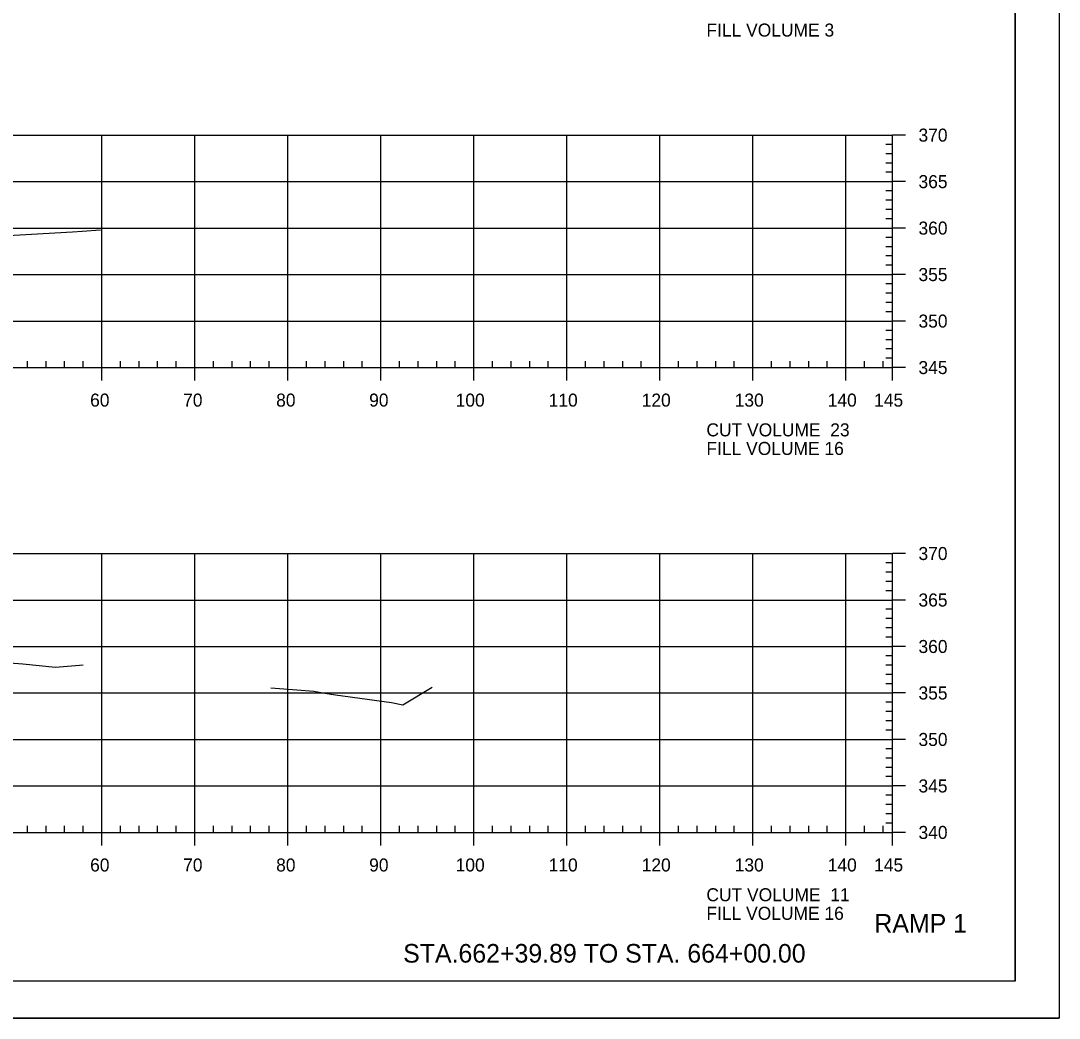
# Model space of a CAD drawing. Extents: x 1359801 to 1362404, y 372415 to 374228.
# Drawn here: x 1360022.6 to 1360134.3, y 373161.3 to 373268.6 of the extents above; entities that cross this region are included whole.
import ezdxf

# ---------------------------------------------------------------- set-up
doc = ezdxf.new("R2010")
doc.units = 0
for name, color, linetype in [('S_DRG_PT_SYM', 7, 'Continuous'), ('S_MAILBOX', 7, 'Continuous'), ('S_PRIMARY_CTL', 7, 'Continuous'), ('S_SHOULDER', 7, 'Continuous'), ('S_SIGN', 7, 'Continuous'), ('S_UTL_PT_SYM', 7, 'Continuous'), ('S_WATER_UTILITIES', 7, 'Continuous')]:
    doc.layers.add(name, color=color, linetype=linetype)

msp = doc.modelspace()

# ---------------------------------------------------------------- linework, layer by layer
at = {"layer": 'S_DRG_PT_SYM'}
for points in [[(1360021.28, 373245.45), (1360028.2, 373245.86), (1360029.23, 373245.94), (1360031.2, 373246.09)], [(1360013.63, 373200.06), (1360022.86, 373199.4), (1360026.36, 373199.05), (1360028.94, 373199.24), (1360029.36, 373199.27)], [(1360049.53, 373196.82), (1360052.32, 373196.59), (1360054.15, 373196.46), (1360055.1, 373196.28), (1360056.48, 373196.05), (1360062.51, 373195.25), (1360063.71, 373195), (1360066.88, 373196.89)]]:
    msp.add_lwpolyline(points, dxfattribs=at)
at = {"layer": 'S_MAILBOX'}
for p, q in [((1359826.35, 373256.26), (1360116.35, 373256.26)), ((1360031.35, 373231.26), (1360031.35, 373256.26)), ((1360041.35, 373231.26), (1360041.35, 373256.26)), ((1360051.35, 373231.26), (1360051.35, 373256.26)), ((1360061.35, 373231.26), (1360061.35, 373256.26)), ((1360071.35, 373231.26), (1360071.35, 373256.26)), ((1360081.35, 373231.26), (1360081.35, 373256.26)), ((1360091.35, 373231.26), (1360091.35, 373256.26)), ((1360101.35, 373231.26), (1360101.35, 373256.26)), ((1360111.35, 373231.26), (1360111.35, 373256.26)), ((1360116.35, 373231.26), (1360116.35, 373256.26)), ((1359826.35, 373251.26), (1360116.35, 373251.26)), ((1359826.35, 373246.26), (1360116.35, 373246.26)), ((1359826.35, 373241.26), (1360116.35, 373241.26)), ((1359826.35, 373236.26), (1360116.35, 373236.26)), ((1359826.35, 373231.26), (1360116.35, 373231.26)), ((1359826.35, 373211.26), (1360116.35, 373211.26)), ((1359826.35, 373211.26), (1360116.35, 373211.26)), ((1360031.35, 373181.26), (1360031.35, 373211.26)), ((1360031.35, 373181.26), (1360031.35, 373211.26)), ((1360041.35, 373181.26), (1360041.35, 373211.26)), ((1360041.35, 373181.26), (1360041.35, 373211.26)), ((1360051.35, 373181.26), (1360051.35, 373211.26)), ((1360051.35, 373181.26), (1360051.35, 373211.26)), ((1360061.35, 373181.26), (1360061.35, 373211.26)), ((1360061.35, 373181.26), (1360061.35, 373211.26)), ((1360071.35, 373181.26), (1360071.35, 373211.26)), ((1360071.35, 373181.26), (1360071.35, 373211.26)), ((1360081.35, 373181.26), (1360081.35, 373211.26)), ((1360081.35, 373181.26), (1360081.35, 373211.26)), ((1360091.35, 373181.26), (1360091.35, 373211.26)), ((1360091.35, 373181.26), (1360091.35, 373211.26)), ((1360101.35, 373181.26), (1360101.35, 373211.26)), ((1360101.35, 373181.26), (1360101.35, 373211.26)), ((1360111.35, 373181.26), (1360111.35, 373211.26)), ((1360111.35, 373181.26), (1360111.35, 373211.26)), ((1360116.35, 373181.26), (1360116.35, 373211.26)), ((1360116.35, 373181.26), (1360116.35, 373211.26)), ((1359826.35, 373206.26), (1360116.35, 373206.26)), ((1359826.35, 373206.26), (1360116.35, 373206.26)), ((1359826.35, 373201.26), (1360116.35, 373201.26)), ((1359826.35, 373201.26), (1360116.35, 373201.26)), ((1359826.35, 373196.26), (1360116.35, 373196.26)), ((1359826.35, 373196.26), (1360116.35, 373196.26)), ((1359826.35, 373191.26), (1360116.35, 373191.26)), ((1359826.35, 373191.26), (1360116.35, 373191.26)), ((1359826.35, 373186.26), (1360116.35, 373186.26)), ((1359826.35, 373186.26), (1360116.35, 373186.26)), ((1359826.35, 373181.26), (1360116.35, 373181.26)), ((1359826.35, 373181.26), (1360116.35, 373181.26))]:
    msp.add_line(p, q, dxfattribs=at)
at = {"layer": 'S_SHOULDER'}
msp.add_line((1359800.95, 373161.28), (1360134.28, 373161.28), dxfattribs=at)
for points in [[(1359800.94, 373374.61), (1360134.28, 373374.61), (1360134.28, 373161.28), (1359800.94, 373161.28)], [(1360047.27, 373370.72), (1360047.27, 373360.84), (1360083, 373360.84), (1360083, 373357.92), (1360106.2, 373357.92), (1360106.2, 373333.59), (1360129.53, 373333.59), (1360129.53, 373165.26), (1359813.35, 373165.26), (1359813.35, 373370.72)]]:
    msp.add_lwpolyline(points, close=True, dxfattribs=at)
at = {"layer": 'S_UTL_PT_SYM'}
for q in [(1360129.53, 373370.72), (1359813.35, 373165.26)]:
    msp.add_line((1360129.53, 373165.26), q, dxfattribs=at)
at = {"layer": 'S_WATER_UTILITIES'}
for p, q in [((1360116.35, 373231.26), (1360116.35, 373256.26)), ((1360117.75, 373256.26), (1360116.35, 373256.26)), ((1360116.35, 373255.26), (1360115.65, 373255.26)), ((1360116.35, 373254.26), (1360115.65, 373254.26)), ((1360116.35, 373253.26), (1360115.65, 373253.26)), ((1360116.35, 373252.26), (1360115.65, 373252.26)), ((1360117.75, 373251.26), (1360116.35, 373251.26)), ((1360116.35, 373250.26), (1360115.65, 373250.26)), ((1360116.35, 373249.26), (1360115.65, 373249.26)), ((1360116.35, 373248.26), (1360115.65, 373248.26)), ((1360116.35, 373247.26), (1360115.65, 373247.26)), ((1360117.75, 373246.26), (1360116.35, 373246.26)), ((1360116.35, 373245.26), (1360115.65, 373245.26)), ((1360116.35, 373244.26), (1360115.65, 373244.26)), ((1360116.35, 373243.26), (1360115.65, 373243.26)), ((1360116.35, 373242.26), (1360115.65, 373242.26)), ((1360117.75, 373241.26), (1360116.35, 373241.26)), ((1360116.35, 373240.26), (1360115.65, 373240.26)), ((1360116.35, 373239.26), (1360115.65, 373239.26)), ((1360116.35, 373238.26), (1360115.65, 373238.26)), ((1360116.35, 373237.26), (1360115.65, 373237.26)), ((1360117.75, 373236.26), (1360116.35, 373236.26)), ((1360116.35, 373235.26), (1360115.65, 373235.26)), ((1360116.35, 373234.26), (1360115.65, 373234.26)), ((1360116.35, 373233.26), (1360115.65, 373233.26)), ((1360023.35, 373231.26), (1360023.35, 373231.96)), ((1360025.35, 373231.26), (1360025.35, 373231.96)), ((1360027.35, 373231.26), (1360027.35, 373231.96)), ((1360029.35, 373231.26), (1360029.35, 373231.96)), ((1360033.35, 373231.26), (1360033.35, 373231.96)), ((1360035.35, 373231.26), (1360035.35, 373231.96)), ((1360037.35, 373231.26), (1360037.35, 373231.96)), ((1360039.35, 373231.26), (1360039.35, 373231.96)), ((1360043.35, 373231.26), (1360043.35, 373231.96)), ((1360045.35, 373231.26), (1360045.35, 373231.96)), ((1360047.35, 373231.26), (1360047.35, 373231.96)), ((1360049.35, 373231.26), (1360049.35, 373231.96)), ((1360053.35, 373231.26), (1360053.35, 373231.96)), ((1360055.35, 373231.26), (1360055.35, 373231.96)), ((1360057.35, 373231.26), (1360057.35, 373231.96)), ((1360059.35, 373231.26), (1360059.35, 373231.96)), ((1360063.35, 373231.26), (1360063.35, 373231.96)), ((1360065.35, 373231.26), (1360065.35, 373231.96)), ((1360067.35, 373231.26), (1360067.35, 373231.96)), ((1360069.35, 373231.26), (1360069.35, 373231.96)), ((1360073.35, 373231.26), (1360073.35, 373231.96)), ((1360075.35, 373231.26), (1360075.35, 373231.96)), ((1360077.35, 373231.26), (1360077.35, 373231.96)), ((1360079.35, 373231.26), (1360079.35, 373231.96)), ((1360083.35, 373231.26), (1360083.35, 373231.96)), ((1360085.35, 373231.26), (1360085.35, 373231.96)), ((1360087.35, 373231.26), (1360087.35, 373231.96)), ((1360089.35, 373231.26), (1360089.35, 373231.96)), ((1360093.35, 373231.26), (1360093.35, 373231.96)), ((1360095.35, 373231.26), (1360095.35, 373231.96)), ((1360097.35, 373231.26), (1360097.35, 373231.96)), ((1360099.35, 373231.26), (1360099.35, 373231.96)), ((1360103.35, 373231.26), (1360103.35, 373231.96)), ((1360105.35, 373231.26), (1360105.35, 373231.96)), ((1360107.35, 373231.26), (1360107.35, 373231.96)), ((1360109.35, 373231.26), (1360109.35, 373231.96)), ((1360113.35, 373231.26), (1360113.35, 373231.96)), ((1360115.35, 373231.26), (1360115.35, 373231.96)), ((1360116.35, 373232.26), (1360115.65, 373232.26)), ((1359826.35, 373231.26), (1360116.35, 373231.26)), ((1360031.35, 373229.86), (1360031.35, 373231.26)), ((1360041.35, 373229.86), (1360041.35, 373231.26)), ((1360051.35, 373229.86), (1360051.35, 373231.26)), ((1360061.35, 373229.86), (1360061.35, 373231.26)), ((1360071.35, 373229.86), (1360071.35, 373231.26)), ((1360081.35, 373229.86), (1360081.35, 373231.26)), ((1360091.35, 373229.86), (1360091.35, 373231.26)), ((1360101.35, 373229.86), (1360101.35, 373231.26)), ((1360111.35, 373229.86), (1360111.35, 373231.26)), ((1360116.35, 373229.86), (1360116.35, 373231.26)), ((1360117.75, 373231.26), (1360116.35, 373231.26)), ((1360116.35, 373210.26), (1360115.65, 373210.26)), ((1360116.35, 373181.26), (1360116.35, 373211.26)), ((1360117.75, 373211.26), (1360116.35, 373211.26)), ((1360116.35, 373209.26), (1360115.65, 373209.26)), ((1360116.35, 373208.26), (1360115.65, 373208.26)), ((1360116.35, 373207.26), (1360115.65, 373207.26)), ((1360117.75, 373206.26), (1360116.35, 373206.26)), ((1360116.35, 373205.26), (1360115.65, 373205.26)), ((1360116.35, 373204.26), (1360115.65, 373204.26)), ((1360116.35, 373203.26), (1360115.65, 373203.26)), ((1360116.35, 373202.26), (1360115.65, 373202.26)), ((1360117.75, 373201.26), (1360116.35, 373201.26)), ((1360116.35, 373200.26), (1360115.65, 373200.26)), ((1360116.35, 373199.26), (1360115.65, 373199.26)), ((1360116.35, 373198.26), (1360115.65, 373198.26)), ((1360116.35, 373197.26), (1360115.65, 373197.26)), ((1360117.75, 373196.26), (1360116.35, 373196.26)), ((1360116.35, 373195.26), (1360115.65, 373195.26)), ((1360116.35, 373194.26), (1360115.65, 373194.26)), ((1360116.35, 373193.26), (1360115.65, 373193.26)), ((1360116.35, 373192.26), (1360115.65, 373192.26)), ((1360117.75, 373191.26), (1360116.35, 373191.26)), ((1360116.35, 373190.26), (1360115.65, 373190.26)), ((1360116.35, 373189.26), (1360115.65, 373189.26)), ((1360116.35, 373188.26), (1360115.65, 373188.26)), ((1360116.35, 373187.26), (1360115.65, 373187.26)), ((1360117.75, 373186.26), (1360116.35, 373186.26)), ((1360116.35, 373185.26), (1360115.65, 373185.26)), ((1360116.35, 373184.26), (1360115.65, 373184.26)), ((1360116.35, 373183.26), (1360115.65, 373183.26)), ((1360116.35, 373182.26), (1360115.65, 373182.26)), ((1359826.35, 373181.26), (1360116.35, 373181.26)), ((1360023.35, 373181.26), (1360023.35, 373181.96)), ((1360025.35, 373181.26), (1360025.35, 373181.96)), ((1360027.35, 373181.26), (1360027.35, 373181.96)), ((1360029.35, 373181.26), (1360029.35, 373181.96)), ((1360031.35, 373179.86), (1360031.35, 373181.26)), ((1360033.35, 373181.26), (1360033.35, 373181.96)), ((1360035.35, 373181.26), (1360035.35, 373181.96)), ((1360037.35, 373181.26), (1360037.35, 373181.96)), ((1360039.35, 373181.26), (1360039.35, 373181.96)), ((1360041.35, 373179.86), (1360041.35, 373181.26)), ((1360043.35, 373181.26), (1360043.35, 373181.96)), ((1360045.35, 373181.26), (1360045.35, 373181.96)), ((1360047.35, 373181.26), (1360047.35, 373181.96)), ((1360049.35, 373181.26), (1360049.35, 373181.96)), ((1360051.35, 373179.86), (1360051.35, 373181.26)), ((1360053.35, 373181.26), (1360053.35, 373181.96)), ((1360055.35, 373181.26), (1360055.35, 373181.96)), ((1360057.35, 373181.26), (1360057.35, 373181.96)), ((1360059.35, 373181.26), (1360059.35, 373181.96)), ((1360061.35, 373179.86), (1360061.35, 373181.26)), ((1360063.35, 373181.26), (1360063.35, 373181.96)), ((1360065.35, 373181.26), (1360065.35, 373181.96)), ((1360067.35, 373181.26), (1360067.35, 373181.96)), ((1360069.35, 373181.26), (1360069.35, 373181.96)), ((1360071.35, 373179.86), (1360071.35, 373181.26)), ((1360073.35, 373181.26), (1360073.35, 373181.96)), ((1360075.35, 373181.26), (1360075.35, 373181.96)), ((1360077.35, 373181.26), (1360077.35, 373181.96)), ((1360079.35, 373181.26), (1360079.35, 373181.96)), ((1360081.35, 373179.86), (1360081.35, 373181.26)), ((1360083.35, 373181.26), (1360083.35, 373181.96)), ((1360085.35, 373181.26), (1360085.35, 373181.96)), ((1360087.35, 373181.26), (1360087.35, 373181.96)), ((1360089.35, 373181.26), (1360089.35, 373181.96)), ((1360091.35, 373179.86), (1360091.35, 373181.26)), ((1360093.35, 373181.26), (1360093.35, 373181.96)), ((1360095.35, 373181.26), (1360095.35, 373181.96)), ((1360097.35, 373181.26), (1360097.35, 373181.96)), ((1360099.35, 373181.26), (1360099.35, 373181.96)), ((1360101.35, 373179.86), (1360101.35, 373181.26)), ((1360103.35, 373181.26), (1360103.35, 373181.96)), ((1360105.35, 373181.26), (1360105.35, 373181.96)), ((1360107.35, 373181.26), (1360107.35, 373181.96)), ((1360109.35, 373181.26), (1360109.35, 373181.96)), ((1360111.35, 373179.86), (1360111.35, 373181.26)), ((1360113.35, 373181.26), (1360113.35, 373181.96)), ((1360115.35, 373181.26), (1360115.35, 373181.96)), ((1360116.35, 373179.86), (1360116.35, 373181.26)), ((1360117.75, 373181.26), (1360116.35, 373181.26))]:
    msp.add_line(p, q, dxfattribs=at)

# ---------------------------------------------------------------- texts
at = {"layer": 'S_PRIMARY_CTL'}
for s, p in [('FILL VOLUME 3', (1360096.35, 373266.86)), ('370', (1360119.15, 373255.56)), ('365', (1360119.15, 373250.56)), ('360', (1360119.15, 373245.56)), ('355', (1360119.15, 373240.56)), ('350', (1360119.15, 373235.56)), ('345', (1360119.15, 373230.56)), ('60', (1360030.09, 373227.06)), ('70', (1360040.09, 373227.06)), ('80', (1360050.09, 373227.06)), ('90', (1360060.09, 373227.06)), ('100', (1360069.39, 373227.06)), ('110', (1360079.39, 373227.06)), ('120', (1360089.39, 373227.06)), ('130', (1360099.39, 373227.06)), ('140', (1360109.39, 373227.06)), ('145', (1360114.38, 373227.06)), ('CUT VOLUME  23', (1360096.35, 373223.86)), ('FILL VOLUME 16', (1360096.35, 373221.86)), ('370', (1360119.15, 373210.56)), ('365', (1360119.15, 373205.56)), ('360', (1360119.15, 373200.56)), ('355', (1360119.15, 373195.56)), ('350', (1360119.15, 373190.56)), ('345', (1360119.15, 373185.56)), ('340', (1360119.15, 373180.56)), ('60', (1360030.09, 373177.06)), ('70', (1360040.09, 373177.06)), ('80', (1360050.09, 373177.06)), ('90', (1360060.09, 373177.06)), ('100', (1360069.39, 373177.06)), ('110', (1360079.39, 373177.06)), ('120', (1360089.39, 373177.06)), ('130', (1360099.39, 373177.06)), ('140', (1360109.39, 373177.06)), ('145', (1360114.38, 373177.06)), ('CUT VOLUME  11', (1360096.35, 373173.86)), ('FILL VOLUME 16', (1360096.35, 373171.86))]:
    msp.add_text(s, height=1.4, dxfattribs=at).set_placement(p)
at = {"layer": 'S_SIGN'}
for s, p in [('RAMP 1', (1360114.41, 373170.48)), ('STA.662+39.89 TO STA. 664+00.00', (1360063.75, 373167.26))]:
    msp.add_text(s, height=2, dxfattribs=at).set_placement(p)

doc.saveas('drawing.dxf')
